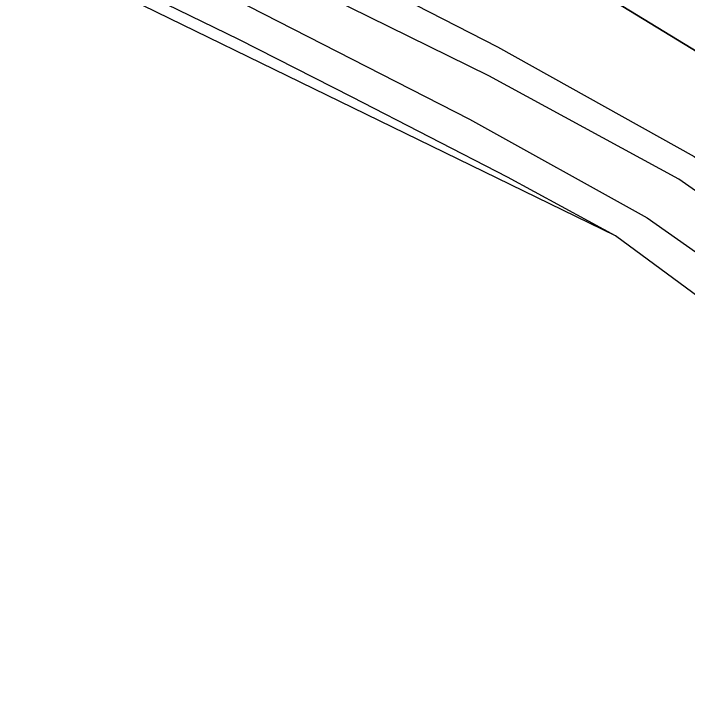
# Model space of a CAD drawing. Extents: x -262657 to -261595, y -1238015 to -1237156.
# Drawn here: x -262186.5 to -262134.3, y -1237655.5 to -1237601.5 of the extents above; entities that cross this region are included whole.
import ezdxf

# ---------------------------------------------------------------- set-up
doc = ezdxf.new("R2010")
doc.units = 0
for name, color, linetype in [('body_kn', 7, 'Continuous'), ('kladpar_hranice', 7, 'Continuous'), ('kladpar_plochy', 7, 'Continuous'), ('zappar_hrandruhpozemk', 7, 'Continuous')]:
    doc.layers.add(name, color=color, linetype=linetype)

msp = doc.modelspace()

# ---------------------------------------------------------------- linework, layer by layer
at = {"layer": 'body_kn'}
for p, q in [((-262169.06, -1237603.51), (-262169.06, -1237603.51)), ((-262148.99, -1237604.09), (-262148.99, -1237604.09)), ((-262149.67, -1237606.32), (-262149.67, -1237606.32)), ((-262160.26, -1237607.98), (-262160.26, -1237607.98)), ((-262151.15, -1237609.68), (-262151.15, -1237609.68)), ((-262148.21, -1237614.2), (-262148.21, -1237614.2)), ((-262134.92, -1237614.36), (-262134.92, -1237614.36)), ((-262137.39, -1237617.36), (-262137.39, -1237617.36)), ((-262139.84, -1237618.74), (-262139.84, -1237618.74)), ((-262139.84, -1237618.74), (-262139.84, -1237618.74))]:
    msp.add_line(p, q, dxfattribs=at)
at = {"layer": 'kladpar_hranice'}
for points in [[(-262021.16, -1237749.53), (-262023.07, -1237746.54), (-262062.32, -1237685.22), (-262069, -1237678.62), (-262099.55, -1237648.46), (-262139.84, -1237618.74), (-262199.91, -1237589.44), (-262214.16, -1237582.49), (-262218.71, -1237580.27), (-262317.63, -1237552.02)], [(-262300.35, -1237552.38), (-262266.92, -1237554.73), (-262245.89, -1237556.21), (-262215.1, -1237563.73), (-262191.61, -1237569.82), (-262182.88, -1237574.53), (-262168.75, -1237582.94), (-262143.5, -1237598.35), (-262084.62, -1237634.29), (-262085.82, -1237636.26), (-262084.08, -1237640.44), (-262083.99, -1237644.63), (-262083.24, -1237649.32), (-262080.3, -1237653.05), (-262067.75, -1237663.13)], [(-261997.77, -1237753.43), (-262005, -1237725.87), (-262006.22, -1237721.2), (-262016.37, -1237694.15), (-262017.13, -1237692.91), (-262019.2, -1237689.5), (-262027.48, -1237675.91), (-262038.27, -1237665.72), (-262070.96, -1237642.62), (-262072.51, -1237641.68), (-262084.62, -1237634.29), (-262143.5, -1237598.35)]]:
    msp.add_lwpolyline(points, dxfattribs=at)
at = {"layer": 'kladpar_plochy'}
for points in [[(-262021.16, -1237749.53), (-262023.07, -1237746.54), (-262062.32, -1237685.22), (-262069, -1237678.62), (-262099.55, -1237648.46), (-262139.84, -1237618.74), (-262199.91, -1237589.44), (-262214.16, -1237582.49), (-262218.71, -1237580.27), (-262317.63, -1237552.02)], [(-262300.35, -1237552.38), (-262266.92, -1237554.73), (-262245.89, -1237556.21), (-262215.1, -1237563.73), (-262191.61, -1237569.82), (-262182.88, -1237574.53), (-262168.75, -1237582.94), (-262143.5, -1237598.35), (-262084.62, -1237634.29), (-262085.82, -1237636.26), (-262084.08, -1237640.44), (-262083.99, -1237644.63), (-262083.24, -1237649.32), (-262080.3, -1237653.05), (-262067.75, -1237663.13)], [(-262027.48, -1237675.91), (-262038.27, -1237665.72), (-262070.96, -1237642.62), (-262072.51, -1237641.68), (-262084.62, -1237634.29), (-262143.5, -1237598.35), (-262144.39, -1237597.16), (-262143.52, -1237592.34), (-262163.92, -1237579.25), (-262156.89, -1237581.09), (-262151.67, -1237583.75), (-262141.98, -1237588.67), (-262129.36, -1237595.54), (-262088.7, -1237629.36), (-262054.48, -1237646.68), (-262047.43, -1237650.25), (-262043.99, -1237652.9), (-262021.27, -1237670.74)]]:
    msp.add_lwpolyline(points, dxfattribs=at)
at = {"layer": 'zappar_hrandruhpozemk'}
for p, q in [((-262166.53, -1237595), (-262148.99, -1237604.09)), ((-262149.67, -1237606.32), (-262168.16, -1237597.22)), ((-262169.42, -1237600.33), (-262151.15, -1237609.68)), ((-262160.26, -1237607.98), (-262169.06, -1237603.51))]:
    msp.add_line(p, q, dxfattribs=at)
for points in [[(-262169.06, -1237603.51), (-262176.55, -1237599.84), (-262199.91, -1237589.44)], [(-262148.99, -1237604.09), (-262133.73, -1237612.6), (-262120.28, -1237622.11), (-262107.92, -1237631.76), (-262096.43, -1237640.57), (-262085.96, -1237649.35), (-262076.95, -1237657.92), (-262068.97, -1237667.13)], [(-262061.59, -1237678.81), (-262070.91, -1237667.76), (-262078.25, -1237659.65), (-262087.3, -1237650.75), (-262097.5, -1237642.48), (-262109.49, -1237633.25), (-262121.22, -1237623.94), (-262134.92, -1237614.36), (-262149.67, -1237606.32)], [(-262139.84, -1237618.74), (-262148.21, -1237614.2), (-262160.26, -1237607.98)], [(-262151.15, -1237609.68), (-262137.39, -1237617.36), (-262123.52, -1237627.09), (-262111.82, -1237635.85), (-262097.99, -1237646.24), (-262089.69, -1237653.47), (-262080.73, -1237662.42), (-262073.66, -1237669.94), (-262064.15, -1237681.09), (-262053.42, -1237694.75), (-262052.53, -1237695.95)]]:
    msp.add_lwpolyline(points, dxfattribs=at)

doc.saveas('drawing.dxf')
